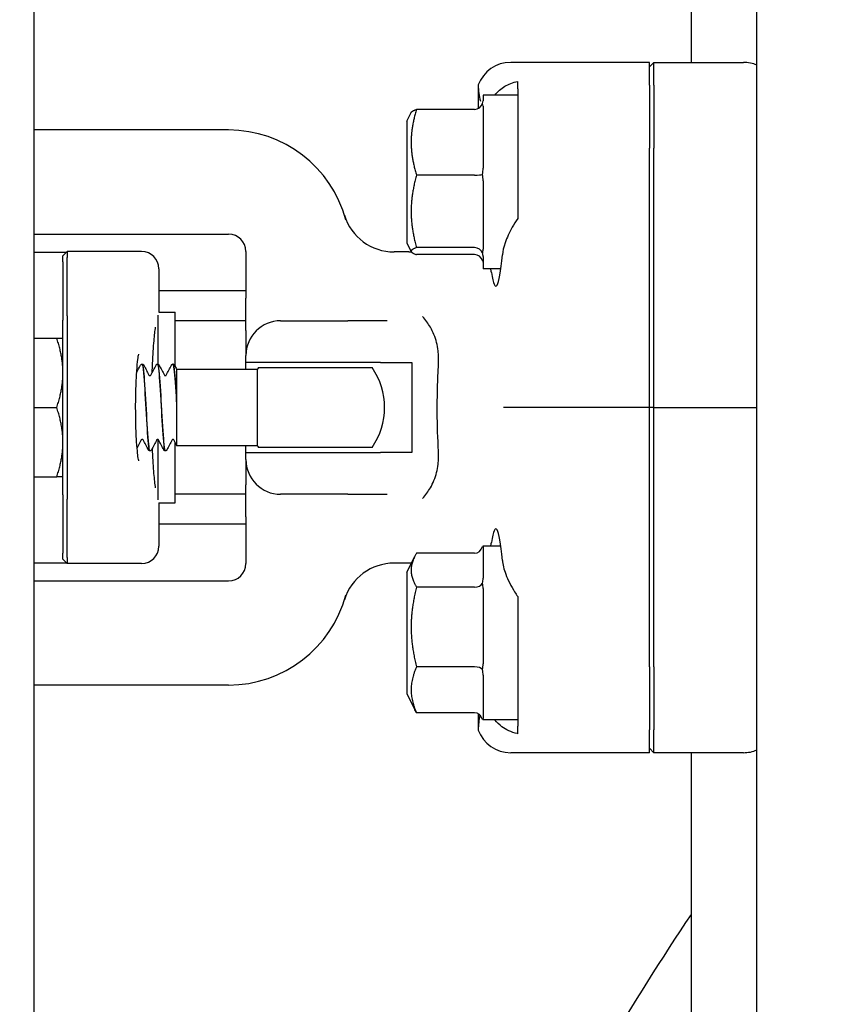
# Model space of a CAD drawing. Header units: inches. Extents: x 5 to 1128, y -85 to 748.
# Tile 360 of 656: x 443.03 to 445.95, y 683.97 to 687.52. Entities that reach past the tile are written whole.
import ezdxf

# ---------------------------------------------------------------- set-up
doc = ezdxf.new("R2010")
doc.units = ezdxf.units.IN
doc.header["$LTSCALE"] = 32
doc.header["$MEASUREMENT"] = 0
doc.layers.add('Dimension (ANSI)', color=7, linetype='Continuous', lineweight=25)
doc.layers.add('Visible (ANSI)', color=7, linetype='Continuous', lineweight=30)
doc.styles.add('Note Text (ANSI)', font='tahoma.ttf')
doc.dimstyles.new('SB Fraction-16 (ANSI)', dxfattribs={"dimscale": 32, "dimtxt": 0.125, "dimasz": 0.098425, "dimexe": 0.125, "dimexo": 0.0625, "dimgap": 0.031496, "dimtad": 0, "dimtih": 1, "dimtoh": 1, "dimdec": 4, "dimrnd": 1e-08, "dimzin": 0, "dimdsep": 46, "dimlunit": 5, "dimtxsty": 'Note Text (ANSI)', "dimcen": 0.09, "dimdle": 0.393701, "dimclrd": 256, "dimclre": 256, "dimclrt": 256, "dimadec": 0, "dimazin": 3, "dimtfac": 0.96, "dimtofl": 0, "dimtmove": 0, "dimatfit": 3, "dimfxl": 1, "dimfrac": 2, "dimtolj": 1, "dimtzin": 12, "dimlwd": -1, "dimlwe": -1, "dimarcsym": 0})

# ---------------------------------------------------------------- blocks, each defined once
blk = doc.blocks.new('*D19')
at = {"layer": 'Defpoints', "color": 0, "transparency": 16777216}
for p in [(455.7806, 700.4398), (292.0011, 552.4398), (455.7806, 552.4398)]:
    blk.add_point(p, dxfattribs=at)
at = {"layer": 'Dimension (ANSI)', "transparency": 16777216}
for p, q in [((453.7806, 700.4398), (288.0011, 700.4398)), ((292.0011, 697.2902), (292.0011, 636.039)), ((292.0011, 555.5894), (292.0011, 629.8406)), ((453.7806, 552.4398), (288.0011, 552.4398))]:
    blk.add_line(p, q, dxfattribs=at)
for points in [[(291.4762, 697.2902), (292.526, 697.2902), (292.0011, 700.4398)], [(291.4762, 555.5894), (292.526, 555.5894), (292.0011, 552.4398)]]:
    blk.add_solid(points, dxfattribs=at)
at = {"layer": 'Dimension (ANSI)', "transparency": 16777216, "insert": (287.899, 635.0311), "char_height": 4, "attachment_point": 1, "style": 'Note Text (ANSI)'}
blk.add_mtext('\\A1;148', dxfattribs=at)

msp = doc.modelspace()

# ---------------------------------------------------------------- linework, layer by layer
at = {"layer": 'Visible (ANSI)'}
for p, q in [((443.07792, 689.36904), (443.07792, 604.00428)), ((445.44792, 688.82504), (445.44792, 687.36279)), ((445.68542, 671.58779), (445.68542, 688.8375)), ((445.29792, 687.36279), (444.79744, 687.36279)), ((445.31354, 687.36279), (445.29792, 687.34711)), ((445.29792, 687.28101), (445.29792, 687.36279)), ((445.31354, 687.28101), (445.31354, 687.36279)), ((445.31354, 687.36279), (445.63702, 687.36279)), ((444.82292, 687.26713), (444.82292, 687.29432)), ((444.68056, 687.28132), (444.68056, 687.19658)), ((444.82292, 687.26713), (444.82292, 687.21306)), ((445.29792, 687.28101), (445.29792, 687.05375)), ((445.31354, 687.28101), (445.31354, 687.05375)), ((444.69792, 687.24404), (444.69792, 687.22359)), ((444.82292, 687.24404), (444.69792, 687.24404)), ((444.66667, 687.19317), (444.45788, 687.19317)), ((444.69792, 687.20444), (444.69792, 686.98128)), ((444.82292, 687.19762), (444.82292, 687.0516)), ((444.42292, 687.15029), (444.43902, 687.1825)), ((443.78042, 687.11904), (443.07792, 687.11904)), ((444.42292, 687.15029), (444.42292, 686.71279)), ((445.29792, 686.11904), (445.29792, 687.05375)), ((445.31354, 686.11904), (445.31354, 687.05375)), ((444.66667, 686.9567), (444.45788, 686.9567)), ((444.69792, 686.93613), (444.69792, 686.68923)), ((443.07792, 686.74404), (443.78042, 686.74404)), ((444.42292, 686.71279), (444.43902, 686.68059)), ((444.66667, 686.69507), (444.45788, 686.69507)), ((443.07792, 686.67904), (443.19604, 686.67904)), ((443.18292, 686.66592), (443.19854, 686.68154)), ((443.18292, 686.64404), (443.18292, 686.66592)), ((443.19854, 686.68154), (443.19854, 686.65904)), ((443.4666, 686.68154), (443.19854, 686.68154)), ((443.19854, 686.44904), (443.19854, 686.65904)), ((443.84292, 686.68154), (443.84292, 686.51247)), ((444.43056, 686.67986), (444.37715, 686.67986)), ((444.66667, 686.66991), (444.45788, 686.66991)), ((444.69792, 686.66323), (444.69792, 686.61904)), ((443.18292, 686.64404), (443.18292, 686.43404)), ((443.5291, 686.61904), (443.5291, 686.46279)), ((444.76214, 686.61904), (444.69792, 686.61904)), ((443.84292, 686.53904), (443.5291, 686.53904)), ((443.84292, 686.39706), (443.84292, 686.51247)), ((443.19854, 686.44904), (443.19854, 685.78904)), ((443.52529, 686.4516), (443.52529, 686.27521)), ((443.5291, 686.46279), (443.58779, 686.46279)), ((443.58779, 686.26727), (443.58779, 686.46279)), ((443.18292, 685.80404), (443.18292, 686.43404)), ((443.84292, 686.43154), (443.58779, 686.43154)), ((443.96792, 686.43154), (444.21038, 686.43154)), ((444.35218, 686.43154), (444.21038, 686.43154)), ((443.84292, 686.39706), (443.84292, 686.30654)), ((443.07792, 686.36904), (443.16059, 686.36904)), ((443.84292, 686.28154), (443.84292, 686.30654)), ((443.46898, 686.27529), (443.4684, 686.27529)), ((443.52459, 686.27529), (443.52401, 686.27529)), ((443.58021, 686.27529), (443.57962, 686.27529)), ((443.84292, 686.25654), (443.84292, 686.28154)), ((444.32784, 686.28154), (443.84292, 686.28154)), ((444.32784, 686.28154), (444.44069, 686.28154)), ((444.44069, 686.28154), (444.44069, 685.95654)), ((443.59292, 686.25749), (443.59292, 686.20917)), ((443.88413, 686.25654), (443.59292, 686.25654)), ((443.88413, 685.98154), (443.88413, 686.25654)), ((443.88838, 686.26279), (444.29746, 686.26279)), ((443.59292, 686.20917), (443.59292, 686.13998)), ((443.59292, 686.13998), (443.59292, 686.12976)), ((443.59292, 686.12976), (443.59292, 686.05582)), ((443.07792, 686.11904), (443.16059, 686.11904)), ((444.89632, 686.11904), (444.77171, 686.11904)), ((445.29792, 686.11904), (444.89632, 686.11904)), ((445.31354, 686.11904), (445.29792, 686.11904)), ((445.29792, 685.18433), (445.29792, 686.11904)), ((445.31354, 685.18433), (445.31354, 686.11904)), ((445.31354, 686.11904), (445.68542, 686.11904)), ((443.59292, 686.05582), (443.59292, 685.98451)), ((443.52529, 686.00387), (443.52529, 685.78648)), ((443.58779, 685.77529), (443.58779, 685.99378)), ((443.59292, 685.98451), (443.59292, 685.98154)), ((443.88413, 685.98154), (443.59292, 685.98154)), ((443.84292, 685.95654), (443.84292, 685.98154)), ((443.49679, 685.96279), (443.49621, 685.96279)), ((443.5524, 685.96279), (443.55182, 685.96279)), ((443.84292, 685.93154), (443.84292, 685.95654)), ((443.84292, 685.95654), (444.32784, 685.95654)), ((444.29746, 685.97529), (443.88838, 685.97529)), ((444.44069, 685.95654), (444.32784, 685.95654)), ((443.84292, 685.93154), (443.84292, 685.84102)), ((443.07792, 685.86904), (443.16059, 685.86904)), ((443.84292, 685.72561), (443.84292, 685.84102)), ((443.18292, 685.80404), (443.18292, 685.59404)), ((443.84292, 685.80654), (443.58779, 685.80654)), ((444.21038, 685.80654), (443.96792, 685.80654)), ((444.21038, 685.80654), (444.35218, 685.80654)), ((443.19854, 685.57904), (443.19854, 685.78904)), ((443.5291, 685.77529), (443.5291, 685.61904)), ((443.5291, 685.77529), (443.58779, 685.77529)), ((443.84292, 685.69904), (443.5291, 685.69904)), ((443.84292, 685.72561), (443.84292, 685.55654)), ((443.18292, 685.57217), (443.18292, 685.59404)), ((444.66667, 685.59412), (444.45788, 685.59412)), ((444.69792, 685.61904), (444.69792, 685.50387)), ((444.76214, 685.61904), (444.69792, 685.61904)), ((443.07792, 685.55904), (443.19604, 685.55904)), ((443.18292, 685.57217), (443.19854, 685.55654)), ((443.19854, 685.57904), (443.19854, 685.55654)), ((443.4666, 685.55654), (443.19854, 685.55654)), ((444.43056, 685.55822), (444.37715, 685.55822)), ((444.42292, 685.52529), (444.45147, 685.58239)), ((444.42292, 685.52529), (444.42292, 685.08779)), ((443.07792, 685.49404), (443.78042, 685.49404)), ((444.66667, 685.47212), (444.45788, 685.47212)), ((444.69792, 685.46675), (444.69792, 685.19536)), ((444.66667, 685.18454), (444.45788, 685.18454)), ((444.82292, 685.18649), (444.82292, 685.04046)), ((445.29792, 685.18433), (445.29792, 684.95707)), ((445.31354, 685.18433), (445.31354, 684.95707)), ((444.69792, 685.15428), (444.69792, 684.99802)), ((443.78042, 685.11904), (443.07792, 685.11904)), ((444.42292, 685.08779), (444.45147, 685.0307)), ((444.82292, 685.02502), (444.82292, 684.97095)), ((444.66667, 685.01896), (444.45788, 685.01896)), ((444.68056, 685.01522), (444.68056, 684.95676)), ((444.69792, 684.99407), (444.69792, 684.99404)), ((444.82292, 684.99404), (444.69792, 684.99404)), ((444.82292, 684.94376), (444.82292, 684.97095)), ((445.29792, 684.87529), (445.29792, 684.95707)), ((445.31354, 684.87529), (445.31354, 684.95707)), ((445.31354, 684.87529), (445.29792, 684.89098)), ((445.29792, 684.87529), (444.79744, 684.87529)), ((445.63702, 684.87529), (445.31354, 684.87529)), ((445.44792, 684.87529), (445.44792, 682.36279))]:
    msp.add_line(p, q, dxfattribs=at)
for centre, radius, start, end in [((443.78042, 686.68154), 0.4375, 15.01817, 90), ((444.37715, 686.86736), 0.1875, 197.29662, 270), ((443.78042, 686.68154), 0.0625, 0, 90), ((443.4666, 686.61904), 0.0625, 0, 90), ((444.43056, 686.92986), 0.25, 270, 272.01441), ((443.96792, 686.30654), 0.125, 90, 180), ((444.09292, 686.11904), 0.25, 144.90037, 146.63299), ((444.09292, 686.11904), 0.25, 324.90037, 35.09963), ((444.09292, 686.11904), 0.25, 213.36701, 215.09963), ((443.96792, 685.93154), 0.125, 180, 270), ((443.4666, 685.61904), 0.0625, 270, 0), ((443.78042, 685.55654), 0.0625, 270, 0), ((444.37715, 685.37072), 0.1875, 90, 162.70338), ((444.43056, 685.30822), 0.25, 87.99498, 90), ((443.78042, 685.55654), 0.4375, 270, 344.98183)]:
    msp.add_arc(centre, radius, start, end, dxfattribs=at)
for centre, major_axis, ratio, start_param, end_param in [((444.7984, 687.23731), (-0.08906, 0.08906), 0.9924325, 5.5015852, 6.7140351), ((445.6371, 687.23731), (-0.01094, 0.125), 0.9961657, 5.7987533, 6.1962518), ((444.66667, 687.22587), (0, -0.0327), 0.9555533, 0, 1.2241495), ((444.66667, 686.95985), (0.03125, 0), 0.1006388, 4.712389, 5.9365385), ((444.66667, 686.66551), (0.03125, 0), 0.9458753, 0.3466468, 1.5707963), ((444.66667, 686.63721), (0, 0.0327), 0.9555533, 5.0590358, 6.2831853), ((444.744, 686.93154), (0, 0.375), 0.0874887, 2.6230455, 3.9395987), ((444.744, 685.30654), (0, 0.375), 0.0874887, 5.4851792, 6.8017325), ((444.66667, 685.63006), (0, -0.03595), 0.8693335, 0, 1.2241495), ((444.66667, 685.49282), (0.03125, 0), 0.662309, 4.712389, 5.9365385), ((444.66667, 685.16929), (0.03125, 0), 0.4879975, 0.3466468, 1.5707963), ((444.66667, 684.98302), (0, -0.03595), 0.8693335, 1.9174431, 3.1415927), ((444.7984, 685.00077), (-0.08906, -0.08906), 0.9924325, 5.8523356, 7.0647854), ((445.6371, 685.00077), (-0.01094, -0.125), 0.9961657, 0.0869335, 0.484432)]:
    msp.add_ellipse(centre, major_axis=major_axis, ratio=ratio, start_param=start_param, end_param=end_param, dxfattribs=at)
for points, knots in [([(444.74052, 687.24404), (444.75048, 687.25757), (444.76325, 687.26846), (444.78923, 687.28391), (444.80547, 687.29053), (444.82292, 687.29432)], [0.72388666, 0.72388666, 0.72388666, 0.72388666, 0.91166133, 0.91166133, 1.08359589, 1.08359589, 1.08359589, 1.08359589]), ([(444.82292, 686.80044), (444.81538, 686.78964), (444.80863, 686.77861), (444.79285, 686.75049), (444.78363, 686.73087), (444.77201, 686.69714), (444.7686, 686.68273), (444.76749, 686.66974)], [1.39731378, 1.39731378, 1.39731378, 1.39731378, 1.49356897, 1.49356897, 1.66386875, 1.66386875, 1.79881771, 1.79881771, 1.79881771, 1.79881771]), ([(444.53732, 686.27676), (444.53779, 686.28479), (444.5379, 686.29276), (444.53741, 686.30831), (444.53683, 686.31587), (444.53465, 686.33363), (444.53276, 686.34369), (444.52519, 686.37311), (444.51772, 686.39133), (444.5, 686.42207), (444.49065, 686.4348), (444.47979, 686.44706), (444.47963, 686.44724), (444.47947, 686.44742)], [0, 0, 0, 0, 0.06351999, 0.06351999, 0.12513045, 0.12513045, 0.2104042, 0.2104042, 0.38193929, 0.38193929, 0.52164881, 0.52164881, 0.52372315, 0.52372315, 0.52372315, 0.52372315]), ([(443.50474, 686.24498), (443.50513, 686.25613), (443.50557, 686.26702), (443.50749, 686.30828), (443.50934, 686.33625), (443.5132, 686.37924), (443.51516, 686.39575), (443.51708, 686.40829)], [0.3819937, 0.3819937, 0.3819937, 0.3819937, 0.48894567, 0.48894567, 0.79947629, 0.79947629, 1.05331269, 1.05331269, 1.05331269, 1.05331269]), ([(443.45634, 685.92699), (443.45634, 685.92699), (443.45622, 685.92739), (443.45567, 685.9297), (443.45501, 685.9329), (443.45333, 685.94347), (443.45224, 685.95215), (443.45, 685.97513), (443.44889, 685.99031), (443.44699, 686.02518), (443.44625, 686.04513), (443.4453, 686.08724), (443.44511, 686.10944), (443.44533, 686.15347), (443.44575, 686.17531), (443.44713, 686.21612), (443.44809, 686.23511), (443.45039, 686.26773), (443.45172, 686.28156), (443.45425, 686.3012), (443.45556, 686.30803), (443.45626, 686.31081), (443.45634, 686.31109), (443.45634, 686.31108)], [-1.2869324, -1.2869324, -1.2869324, -1.2869324, -1.2221786, -1.2221786, -1.0687063, -1.0687063, -0.8381878, -0.8381878, -0.555105, -0.555105, -0.2516711, -0.2516711, 0.0580557, 0.0580557, 0.3688709, 0.3688709, 0.6770655, 0.6770655, 0.9746383, 0.9746383, 1.233525, 1.233525, 1.2869324, 1.2869324, 1.2869324, 1.2869324]), ([(443.46306, 686.27155), (443.46339, 686.27219), (443.46379, 686.27286), (443.46493, 686.27396), (443.46543, 686.27435), (443.46672, 686.275), (443.46753, 686.27525), (443.46838, 686.27529)], [0, 0, 0, 0, 0.022095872, 0.022095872, 0.033561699, 0.033561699, 0.045438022, 0.045438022, 0.045438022, 0.045438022]), ([(443.46838, 686.27516), (443.47068, 686.27501), (443.47297, 686.25895), (443.47527, 686.2305), (443.4781, 686.19551), (443.48093, 686.14271), (443.48376, 686.09345), (443.48658, 686.04431), (443.4894, 686), (443.49222, 685.97834), (443.49355, 685.96815), (443.49488, 685.9631), (443.49621, 685.96312)], [84.8201408, 84.8201408, 84.8201408, 84.8201408, 85.5995394, 85.5995394, 85.5995394, 86.558303, 86.558303, 86.558303, 87.5147256, 87.5147256, 87.5147256, 87.9645943, 87.9645943, 87.9645943, 87.9645943]), ([(443.49681, 685.96308), (443.49508, 685.96312), (443.49335, 685.97185), (443.49161, 685.98874), (443.48881, 686.0161), (443.486, 686.06416), (443.48319, 686.11373), (443.48038, 686.16328), (443.47757, 686.21304), (443.47476, 686.24316), (443.47284, 686.26381), (443.47091, 686.27486), (443.46898, 686.27505)], [-94.2506405, -94.2506405, -94.2506405, -94.2506405, -93.6632144, -93.6632144, -93.6632144, -92.7109946, -92.7109946, -92.7109946, -91.7590058, -91.7590058, -91.7590058, -91.106187, -91.106187, -91.106187, -91.106187]), ([(443.46901, 686.27529), (443.47014, 686.27523), (443.47121, 686.27481), (443.47268, 686.27382), (443.47316, 686.2733), (443.47387, 686.27238), (443.47411, 686.27196), (443.47433, 686.27155)], [0, 0, 0, 0, 0.015967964, 0.015967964, 0.031253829, 0.031253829, 0.045415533, 0.045415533, 0.045415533, 0.045415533]), ([(443.51867, 686.27155), (443.519, 686.27219), (443.5194, 686.27286), (443.52054, 686.27396), (443.52104, 686.27435), (443.52233, 686.275), (443.52314, 686.27525), (443.52399, 686.27529)], [0, 0, 0, 0, 0.022095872, 0.022095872, 0.033561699, 0.033561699, 0.045438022, 0.045438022, 0.045438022, 0.045438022]), ([(443.52399, 686.27513), (443.52463, 686.27524), (443.52527, 686.27412), (443.52591, 686.27171), (443.52875, 686.26102), (443.5316, 686.22517), (443.53444, 686.17879), (443.53727, 686.13266), (443.5401, 686.07736), (443.54293, 686.03523), (443.54574, 685.99329), (443.54856, 685.9655), (443.55137, 685.96299), (443.55152, 685.96286), (443.55167, 685.9628), (443.55182, 685.9628)], [91.1033261, 91.1033261, 91.1033261, 91.1033261, 91.3207683, 91.3207683, 91.3207683, 92.2845846, 92.2845846, 92.2845846, 93.2431504, 93.2431504, 93.2431504, 94.1972517, 94.1972517, 94.1972517, 94.2477796, 94.2477796, 94.2477796, 94.2477796]), ([(443.55243, 685.96293), (443.55184, 685.96283), (443.55125, 685.96376), (443.55067, 685.96577), (443.54786, 685.97542), (443.54504, 686.00979), (443.54223, 686.05513), (443.53941, 686.10046), (443.5366, 686.15554), (443.53379, 686.19834), (443.53097, 686.24113), (443.52816, 686.27051), (443.52535, 686.27473), (443.5251, 686.2751), (443.52485, 686.27528), (443.52459, 686.27526)], [-100.5338258, -100.5338258, -100.5338258, -100.5338258, -100.3354652, -100.3354652, -100.3354652, -99.3815473, -99.3815473, -99.3815473, -98.4278806, -98.4278806, -98.4278806, -97.4744623, -97.4744623, -97.4744623, -97.3893723, -97.3893723, -97.3893723, -97.3893723]), ([(443.52462, 686.27529), (443.52575, 686.27523), (443.52682, 686.27481), (443.52829, 686.27382), (443.52877, 686.2733), (443.52948, 686.27238), (443.52972, 686.27196), (443.52994, 686.27155)], [0, 0, 0, 0, 0.015967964, 0.015967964, 0.031253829, 0.031253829, 0.045415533, 0.045415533, 0.045415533, 0.045415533]), ([(443.57428, 686.27155), (443.57461, 686.27219), (443.57501, 686.27286), (443.57615, 686.27396), (443.57665, 686.27435), (443.57794, 686.275), (443.57875, 686.27525), (443.5796, 686.27529)], [0, 0, 0, 0, 0.022095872, 0.022095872, 0.033561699, 0.033561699, 0.045438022, 0.045438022, 0.045438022, 0.045438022]), ([(443.5796, 686.27502), (443.58149, 686.27494), (443.58338, 686.26445), (443.58527, 686.24459), (443.58782, 686.21778), (443.59037, 686.17468), (443.59292, 686.12976)], [97.3865114, 97.3865114, 97.3865114, 97.3865114, 98.0270057, 98.0270057, 98.0270057, 98.8915068, 98.8915068, 98.8915068, 98.8915068]), ([(443.59292, 686.13998), (443.5901, 686.18928), (443.58728, 686.23453), (443.58446, 686.25755), (443.58304, 686.26915), (443.58162, 686.27495), (443.58021, 686.27496)], [-105.1089244, -105.1089244, -105.1089244, -105.1089244, -104.1537068, -104.1537068, -104.1537068, -103.6725576, -103.6725576, -103.6725576, -103.6725576]), ([(443.58023, 686.27529), (443.58136, 686.27523), (443.58243, 686.27481), (443.5839, 686.27382), (443.58438, 686.2733), (443.58509, 686.27238), (443.58534, 686.27196), (443.58555, 686.27155)], [0, 0, 0, 0, 0.015967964, 0.015967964, 0.031253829, 0.031253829, 0.045415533, 0.045415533, 0.045415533, 0.045415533]), ([(444.53732, 685.96133), (444.53463, 686.00708), (444.53311, 686.05402), (444.53262, 686.13075), (444.5329, 686.16002), (444.5344, 686.21873), (444.53563, 686.248), (444.53732, 686.27676)], [0, 0, 0, 0, 0.36185351, 0.36185351, 0.58513386, 0.58513386, 0.81257268, 0.81257268, 0.81257268, 0.81257268]), ([(443.49312, 686.23573), (443.49312, 686.23573), (443.4932, 686.23557), (443.49375, 686.23504), (443.49409, 686.23476), (443.4951, 686.23429), (443.4958, 686.2341), (443.4965, 686.2341)], [0.003893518, 0.003893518, 0.003893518, 0.003893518, 0.02135506, 0.02135506, 0.032660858, 0.032660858, 0.044379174, 0.044379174, 0.044379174, 0.044379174]), ([(443.4965, 686.2341), (443.49757, 686.2341), (443.49857, 686.23455), (443.49953, 686.23526), (443.49972, 686.23551), (443.49985, 686.2357), (443.49987, 686.23573), (443.49987, 686.23573)], [0, 0, 0, 0, 0.017919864, 0.017919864, 0.032518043, 0.032518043, 0.040461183, 0.040461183, 0.040461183, 0.040461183]), ([(443.54874, 686.23573), (443.54874, 686.23573), (443.54881, 686.23557), (443.54936, 686.23504), (443.5497, 686.23476), (443.55071, 686.23429), (443.55141, 686.2341), (443.55211, 686.2341)], [0.003893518, 0.003893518, 0.003893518, 0.003893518, 0.02135506, 0.02135506, 0.032660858, 0.032660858, 0.044379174, 0.044379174, 0.044379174, 0.044379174]), ([(443.55211, 686.2341), (443.55318, 686.2341), (443.55418, 686.23455), (443.55514, 686.23526), (443.55533, 686.23551), (443.55547, 686.2357), (443.55548, 686.23573), (443.55548, 686.23573)], [0, 0, 0, 0, 0.017919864, 0.017919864, 0.032518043, 0.032518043, 0.040461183, 0.040461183, 0.040461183, 0.040461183]), ([(443.46869, 686.00398), (443.46762, 686.00398), (443.46662, 686.00353), (443.46566, 686.00283), (443.46547, 686.00257), (443.46534, 686.00238), (443.46532, 686.00235), (443.46532, 686.00235)], [0, 0, 0, 0, 0.017919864, 0.017919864, 0.032518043, 0.032518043, 0.040461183, 0.040461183, 0.040461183, 0.040461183]), ([(443.47206, 686.00236), (443.47205, 686.00239), (443.47196, 686.00255), (443.47144, 686.00304), (443.4711, 686.00332), (443.47009, 686.00379), (443.46939, 686.00398), (443.46869, 686.00398)], [0.005742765, 0.005742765, 0.005742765, 0.005742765, 0.02135506, 0.02135506, 0.032660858, 0.032660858, 0.044379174, 0.044379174, 0.044379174, 0.044379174]), ([(443.5243, 686.00398), (443.52323, 686.00398), (443.52223, 686.00353), (443.52127, 686.00283), (443.52108, 686.00257), (443.52095, 686.00238), (443.52093, 686.00235), (443.52093, 686.00235)], [0, 0, 0, 0, 0.017919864, 0.017919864, 0.032518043, 0.032518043, 0.040461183, 0.040461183, 0.040461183, 0.040461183]), ([(443.52767, 686.00236), (443.52766, 686.00239), (443.52757, 686.00255), (443.52705, 686.00304), (443.52671, 686.00332), (443.5257, 686.00379), (443.525, 686.00398), (443.5243, 686.00398)], [0.005742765, 0.005742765, 0.005742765, 0.005742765, 0.02135506, 0.02135506, 0.032660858, 0.032660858, 0.044379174, 0.044379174, 0.044379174, 0.044379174]), ([(443.57991, 686.00398), (443.57884, 686.00398), (443.57784, 686.00353), (443.57689, 686.00283), (443.57669, 686.00257), (443.57656, 686.00238), (443.57654, 686.00235), (443.57654, 686.00235)], [0, 0, 0, 0, 0.017919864, 0.017919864, 0.032518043, 0.032518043, 0.040461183, 0.040461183, 0.040461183, 0.040461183]), ([(443.58329, 686.00236), (443.58327, 686.00239), (443.58318, 686.00255), (443.58266, 686.00304), (443.58232, 686.00332), (443.58131, 686.00379), (443.58062, 686.00398), (443.57991, 686.00398)], [0.005742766, 0.005742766, 0.005742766, 0.005742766, 0.02135506, 0.02135506, 0.032660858, 0.032660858, 0.044379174, 0.044379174, 0.044379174, 0.044379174]), ([(443.49618, 685.96279), (443.49505, 685.96285), (443.49398, 685.96327), (443.49251, 685.96426), (443.49203, 685.96478), (443.49132, 685.9657), (443.49108, 685.96612), (443.49086, 685.96653)], [0, 0, 0, 0, 0.015967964, 0.015967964, 0.031253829, 0.031253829, 0.045415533, 0.045415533, 0.045415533, 0.045415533]), ([(443.50213, 685.96653), (443.5018, 685.96589), (443.5014, 685.96522), (443.50026, 685.96412), (443.49976, 685.96373), (443.49847, 685.96308), (443.49766, 685.96283), (443.49681, 685.96279)], [0, 0, 0, 0, 0.022095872, 0.022095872, 0.033561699, 0.033561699, 0.045438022, 0.045438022, 0.045438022, 0.045438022]), ([(443.51708, 685.82979), (443.51683, 685.83138), (443.51659, 685.83304), (443.51428, 685.84916), (443.51226, 685.86782), (443.50851, 685.91379), (443.50682, 685.94191), (443.50553, 685.97259), (443.50552, 685.97278), (443.50551, 685.97297)], [-1.05329978, -1.05329978, -1.05329978, -1.05329978, -1.02120529, -1.02120529, -0.75117882, -0.75117882, -0.44920632, -0.44920632, -0.44731496, -0.44731496, -0.44731496, -0.44731496]), ([(443.55179, 685.96279), (443.55066, 685.96285), (443.54959, 685.96327), (443.54812, 685.96426), (443.54764, 685.96478), (443.54693, 685.9657), (443.54669, 685.96612), (443.54647, 685.96653)], [0, 0, 0, 0, 0.015967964, 0.015967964, 0.031253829, 0.031253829, 0.045415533, 0.045415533, 0.045415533, 0.045415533]), ([(443.55774, 685.96653), (443.55741, 685.96589), (443.55701, 685.96522), (443.55587, 685.96412), (443.55537, 685.96373), (443.55408, 685.96308), (443.55327, 685.96283), (443.55243, 685.96279)], [0, 0, 0, 0, 0.022095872, 0.022095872, 0.033561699, 0.033561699, 0.045438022, 0.045438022, 0.045438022, 0.045438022]), ([(444.47947, 685.79066), (444.47963, 685.79084), (444.47979, 685.79102), (444.49065, 685.80328), (444.5, 685.81602), (444.51772, 685.84675), (444.52519, 685.86497), (444.53276, 685.8944), (444.53465, 685.90445), (444.53683, 685.92221), (444.53741, 685.92977), (444.5379, 685.94532), (444.53779, 685.95329), (444.53732, 685.96133)], [-0.0020759, -0.0020759, -0.0020759, -0.0020759, 0, 0, 0.13981454, 0.13981454, 0.31147859, 0.31147859, 0.39681645, 0.39681645, 0.45847322, 0.45847322, 0.52204096, 0.52204096, 0.52204096, 0.52204096]), ([(444.76749, 685.56834), (444.76878, 685.5532), (444.77318, 685.53625), (444.78788, 685.49724), (444.79926, 685.47483), (444.81519, 685.4491), (444.81891, 685.44339), (444.82292, 685.43764)], [0.55181372, 0.55181372, 0.55181372, 0.55181372, 0.71000954, 0.71000954, 0.90366002, 0.90366002, 0.95550669, 0.95550669, 0.95550669, 0.95550669]), ([(444.82292, 684.94376), (444.82238, 684.94387), (444.82184, 684.94399), (444.79996, 684.94896), (444.78028, 684.95817), (444.75665, 684.97563), (444.74786, 684.98409), (444.74052, 684.99405)], [1.27338526, 1.27338526, 1.27338526, 1.27338526, 1.27873688, 1.27873688, 1.4959744, 1.4959744, 1.6337228, 1.6337228, 1.6337228, 1.6337228])]:
    msp.add_open_spline(points, degree=3, knots=knots, dxfattribs=at)
for points in [[(444.68056, 687.28132), (444.68056, 687.26167), (444.68339, 687.24156), (444.68817, 687.22302)], [(444.69606, 687.21476), (444.69743, 687.21798), (444.69792, 687.22102), (444.69792, 687.22359)], [(444.69792, 687.20444), (444.69792, 687.20796), (444.69743, 687.21154), (444.69606, 687.21476)], [(444.82292, 687.21306), (444.82269, 687.20809), (444.82269, 687.20293), (444.82292, 687.19762)], [(444.69606, 686.95878), (444.69743, 686.96637), (444.69792, 686.97414), (444.69792, 686.98128)], [(444.69792, 686.93613), (444.69792, 686.94336), (444.69743, 686.95118), (444.69606, 686.95878)], [(444.69606, 686.67556), (444.69743, 686.67993), (444.69792, 686.68466), (444.69792, 686.68923)], [(444.69792, 686.66323), (444.69792, 686.66694), (444.69743, 686.67119), (444.69606, 686.67556)], [(444.69606, 686.64832), (444.69743, 686.6451), (444.69792, 686.64206), (444.69792, 686.63949)], [(444.72774, 686.60584), (444.7271, 686.61), (444.72642, 686.6144), (444.72571, 686.61904)], [(443.44876, 686.24429), (443.45353, 686.25338), (443.4583, 686.26246), (443.46306, 686.27155)], [(443.47433, 686.27155), (443.48059, 686.2596), (443.48685, 686.24765), (443.49314, 686.23571)], [(443.49986, 686.23571), (443.50614, 686.24765), (443.51241, 686.2596), (443.51867, 686.27155)], [(443.52994, 686.27155), (443.5362, 686.2596), (443.54247, 686.24765), (443.54875, 686.23571)], [(443.55547, 686.23571), (443.56175, 686.24765), (443.56802, 686.2596), (443.57428, 686.27155)], [(443.58555, 686.27155), (443.588, 686.26687), (443.59046, 686.26218), (443.59292, 686.25749)], [(443.46533, 686.00237), (443.46029, 685.99279), (443.45526, 685.98321), (443.45023, 685.97362)], [(443.49086, 685.96653), (443.4846, 685.97848), (443.47834, 685.99043), (443.47205, 686.00237)], [(443.52094, 686.00237), (443.51466, 685.99043), (443.50839, 685.97848), (443.50213, 685.96653)], [(443.54647, 685.96653), (443.54021, 685.97848), (443.53395, 685.99043), (443.52766, 686.00237)], [(443.57655, 686.00237), (443.57027, 685.99043), (443.564, 685.97848), (443.55774, 685.96653)], [(443.59292, 685.98402), (443.58971, 685.99014), (443.58649, 685.99626), (443.58328, 686.00237)], [(444.72571, 685.61904), (444.72641, 685.62368), (444.7271, 685.62808), (444.72774, 685.63224)], [(444.69792, 685.61901), (444.69792, 685.6189), (444.69743, 685.61851), (444.69606, 685.61785)], [(444.69606, 685.48578), (444.69743, 685.49202), (444.69792, 685.49827), (444.69792, 685.50387)], [(444.69792, 685.46675), (444.69792, 685.47296), (444.69743, 685.47954), (444.69606, 685.48578)], [(444.69606, 685.17447), (444.69743, 685.18138), (444.69792, 685.1886), (444.69792, 685.19536)], [(444.69792, 685.15428), (444.69792, 685.1606), (444.69743, 685.16757), (444.69606, 685.17447)], [(444.82292, 685.04046), (444.82269, 685.03515), (444.82269, 685.02999), (444.82292, 685.02502)], [(444.687, 685.01032), (444.68293, 684.99312), (444.68056, 684.97474), (444.68056, 684.95676)], [(444.69606, 684.99523), (444.69743, 684.9959), (444.69792, 684.99687), (444.69792, 684.99802)], [(444.69792, 684.99407), (444.69792, 684.99418), (444.69743, 684.99457), (444.69606, 684.99523)], [(445.44792, 684.29271), (445.34168, 684.13439), (445.23838, 683.97035), (445.13808, 683.80089)]]:
    msp.add_open_spline(points, degree=3, dxfattribs=at)
for points, weights in [([(444.45788, 687.19317), (444.4218, 687.07493), (444.45788, 686.9567)], [1.04422863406, 1.20577136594, 1.04422863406]), ([(444.43902, 687.1825), (444.4415, 687.18746), (444.45788, 687.19317)], [1.12285543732, 1.11183872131, 1.04422863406]), ([(444.82292, 687.0516), (444.82292, 686.92529), (444.82292, 686.80044)], [0.999993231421, 0.999912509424, 0.999914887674]), ([(444.45788, 686.9567), (444.4218, 686.82589), (444.45788, 686.69507)], [1.04422863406, 1.20577136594, 1.04422863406]), ([(444.45788, 686.69507), (444.4218, 686.68249), (444.45788, 686.66991)], [1.04422863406, 1.20577136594, 1.04422863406]), ([(443.16059, 686.36904), (443.18292, 686.36904), (443.18292, 686.36904)], [1, 1.0379548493, 1]), ([(443.18292, 686.24404), (443.18292, 686.30205), (443.16059, 686.36904)], [1, 1.0379548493, 1]), ([(443.16059, 686.11904), (443.18292, 686.18603), (443.18292, 686.24404)], [1, 1.0379548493, 1]), ([(443.18292, 685.99404), (443.18292, 686.05205), (443.16059, 686.11904)], [1, 1.0379548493, 1]), ([(443.16059, 685.86904), (443.18292, 685.93603), (443.18292, 685.99404)], [1, 1.0379548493, 1]), ([(443.18292, 685.86904), (443.18292, 685.86904), (443.16059, 685.86904)], [1, 1.0379548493, 1]), ([(444.45788, 685.59412), (444.4218, 685.53312), (444.45788, 685.47212)], [1.04422863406, 1.20577136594, 1.04422863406]), ([(444.45788, 685.47212), (444.4218, 685.32833), (444.45788, 685.18454)], [1.04422863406, 1.20577136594, 1.04422863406]), ([(444.82292, 685.43764), (444.82292, 685.31279), (444.82292, 685.18649)], [0.999914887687, 0.999912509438, 0.999993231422]), ([(444.45788, 685.18454), (444.4218, 685.10175), (444.45788, 685.01896)], [1.04422863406, 1.20577136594, 1.04422863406]), ([(444.45788, 685.01896), (444.45433, 685.02496), (444.45147, 685.0307)], [1.04422863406, 1.05817173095, 1.06970791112])]:
    msp.add_rational_spline(points, weights, degree=2, dxfattribs=at)

# ---------------------------------------------------------------- dimensions: what is measured, and where the dimension line sits
at = {"layer": 'Dimension (ANSI)'}
dim = msp.add_linear_dim(base=(292.00111, 552.43978), p1=(455.78063, 700.43978), p2=(455.78063, 552.43978), angle=90, dimstyle='SB Fraction-16 (ANSI)', override={"dimgap": 0.031496, "dimdec": 4, "dimtol": 0, "dimlim": 0, "dimtp": 0, "dimtm": 0, "dimtdec": 2, "dimatfit": 1}, dxfattribs=at)
dim.commit()
dim.dimension.update_dxf_attribs({"geometry": '*D19', "text_midpoint": (292.00111, 632.93978), "dimtype": 160})

doc.saveas('drawing.dxf')
